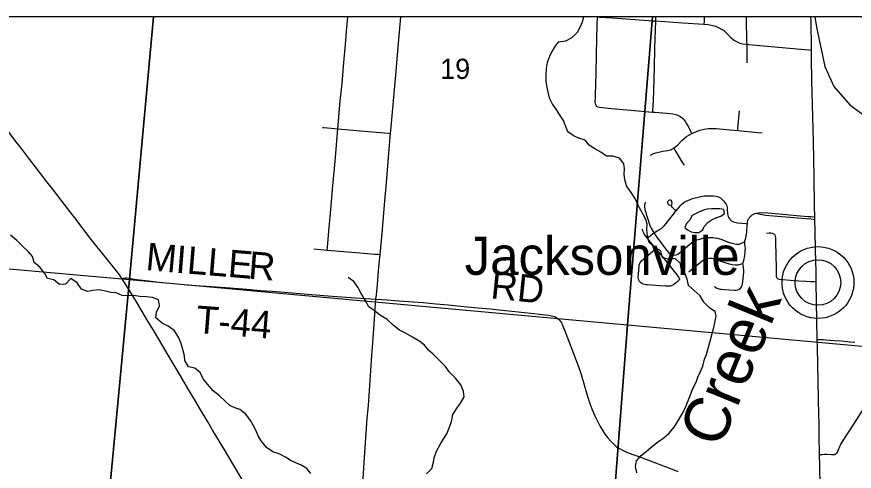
# Model space of a CAD drawing. Extents: x 0 to 34, y 0 to 22.
# Drawn here: x 5.08 to 6.814, y 19.958 to 20.9 of the extents above; entities that cross this region are included whole.
import ezdxf

# ---------------------------------------------------------------- set-up
doc = ezdxf.new("R2010")
doc.units = 0
for name, color, linetype in [('Default', 7, 'Continuous'), ('GM_X_City_Street', 7, 'Continuous'), ('GM_X_County_Road', 7, 'Continuous'), ('GM_X_Minor_Lake', 7, 'Continuous'), ('GM_X_Minor_River', 7, 'Continuous'), ('GM_X_Minor_River_Text', 7, 'Continuous'), ('GM_X_Rail_Line', 7, 'Continuous'), ('GM_X_Section', 7, 'Continuous'), ('GM_X_Section_Text', 7, 'Continuous'), ('GM_X_State_Route', 7, 'Continuous'), ('GM_X_Township_Road', 7, 'Continuous'), ('GM_X_Township_Road_Text', 7, 'Continuous'), ('GM_X_Unincorporated', 7, 'Continuous'), ('GM_X_Unincorporated_Location', 7, 'Continuous'), ('GM_X_Unincorporated_Text', 7, 'Continuous')]:
    doc.layers.add(name, color=color, linetype=linetype)

msp = doc.modelspace()

# ---------------------------------------------------------------- linework, layer by layer
at = {"layer": 'Default'}
for points in [[(5.3633, 20.9), (4.3798, 20.9), (4.3405, 20.4419), (5.3135, 20.3557)], [(6.3958, 20.9), (5.3633, 20.9), (5.3135, 20.3557), (6.3446, 20.2616)], [(7.4217, 20.9), (6.3958, 20.9), (6.3446, 20.2616), (7.3544, 20.1697)]]:
    msp.add_lwpolyline(points, close=True, dxfattribs=at)
at = {"layer": 'GM_X_City_Street'}
msp.add_lwpolyline([(8.7795, 20.9), (3.3961, 20.9)], dxfattribs=at)
at = {"layer": 'GM_X_County_Road'}
for points in [[(5.2974, 20.3579), (5.293, 20.3644), (5.2855, 20.3743), (5.2601, 20.4057), (5.2427, 20.4276), (5.2294, 20.4448), (5.2049, 20.4768), (5.1878, 20.4989), (5.1537, 20.5432), (5.1404, 20.5604), (5.1177, 20.5899), (5.1065, 20.6047), (5.0895, 20.627), (5.0782, 20.6418), (5.0442, 20.6861), (5.0329, 20.7009), (5.0045, 20.7378), (4.9874, 20.76), (4.9609, 20.7944), (4.9401, 20.8215), (4.9136, 20.856), (4.8967, 20.8782), (4.88, 20.9)], [(5.6162, 19.8252), (5.6044, 19.8451), (5.59, 19.8691), (5.5753, 19.8936), (5.5613, 19.917), (5.5516, 19.9329), (5.5181, 19.9889), (5.507, 20.0076), (5.4848, 20.0449), (5.4753, 20.0609), (5.4579, 20.0903), (5.4501, 20.1037), (5.4358, 20.1277), (5.4121, 20.1679), (5.3916, 20.2026), (5.3738, 20.2318), (5.3627, 20.2504), (5.3515, 20.2691), (5.3278, 20.3092), (5.3133, 20.3331), (5.3017, 20.3515), (5.2974, 20.3579)]]:
    msp.add_lwpolyline(points, dxfattribs=at)
at = {"layer": 'GM_X_Minor_Lake'}
for points in [[(6.5445, 20.4971), (6.5439, 20.5005), (6.5356, 20.5021), (6.5265, 20.5022), (6.5182, 20.5018), (6.5095, 20.5011), (6.5038, 20.5), (6.4951, 20.4967), (6.4867, 20.4926), (6.4784, 20.4881), (6.4734, 20.4794), (6.4665, 20.4715), (6.4634, 20.4632)], [(6.4634, 20.4632), (6.4687, 20.4582), (6.4762, 20.4544), (6.4838, 20.4528), (6.4917, 20.4531), (6.5001, 20.4587), (6.5028, 20.4652), (6.5115, 20.4742), (6.5199, 20.4798), (6.529, 20.4843), (6.5374, 20.4869), (6.5454, 20.4922), (6.5445, 20.4971)]]:
    msp.add_lwpolyline(points, dxfattribs=at)
at = {"layer": 'GM_X_Minor_River'}
for points in [[(6.2015, 20.8478), (6.2167, 20.8503), (6.2299, 20.857), (6.2406, 20.8679), (6.2471, 20.8796), (6.251, 20.8894), (6.2538, 20.9)], [(6.2015, 20.8478), (6.1955, 20.8406), (6.1877, 20.8278), (6.1827, 20.8176), (6.178, 20.8051), (6.1759, 20.7926), (6.1754, 20.7786), (6.1752, 20.7664), (6.1766, 20.7565), (6.1791, 20.7436), (6.1824, 20.7318), (6.1891, 20.7184), (6.1991, 20.7037)], [(6.4825, 20.333), (6.4705, 20.3433), (6.4683, 20.3532), (6.4646, 20.3661), (6.4556, 20.379), (6.4542, 20.3885), (6.4429, 20.3992), (6.43, 20.3971), (6.4168, 20.4009), (6.4131, 20.415), (6.4011, 20.4219), (6.3894, 20.4319), (6.3861, 20.4455), (6.3847, 20.4592), (6.3848, 20.4702), (6.3826, 20.4797), (6.3777, 20.4892), (6.3718, 20.4991), (6.3665, 20.5086), (6.3606, 20.5219), (6.352, 20.536), (6.3426, 20.5498), (6.3386, 20.5631), (6.3375, 20.5729), (6.3384, 20.5858), (6.3365, 20.5953), (6.3279, 20.6071), (6.314, 20.611), (6.3007, 20.6111), (6.2894, 20.6192), (6.2766, 20.6261), (6.2653, 20.6338), (6.2567, 20.6444), (6.2435, 20.6483), (6.2337, 20.6526), (6.2205, 20.6614), (6.212, 20.6847), (6.1991, 20.7037)], [(5.1809, 20.3459), (5.1683, 20.3453), (5.1567, 20.3549), (5.1438, 20.3577), (5.1382, 20.3681), (5.1278, 20.3811), (5.1161, 20.3907), (5.1125, 20.4033), (5.1042, 20.4129), (5.0918, 20.4244), (5.0802, 20.4367), (5.067, 20.4475)], [(5.6885, 19.9537), (5.6802, 19.9637), (5.6689, 19.971), (5.6591, 19.9753), (5.6481, 19.98), (5.6361, 19.9874), (5.6229, 19.9947), (5.6104, 19.9987), (5.5972, 20.0072), (5.5856, 20.0214), (5.58, 20.0317), (5.5748, 20.0432), (5.5697, 20.0535), (5.5637, 20.0634), (5.5544, 20.0764), (5.5416, 20.0865), (5.5317, 20.09), (5.5212, 20.0943), (5.5106, 20.1043), (5.4998, 20.1147), (5.4866, 20.1247), (5.4746, 20.1385), (5.466, 20.1496), (5.4593, 20.163), (5.4488, 20.1719), (5.4352, 20.1747), (5.4277, 20.1881), (5.4275, 20.1976), (5.4235, 20.2105), (5.4206, 20.2231), (5.415, 20.2361), (5.4068, 20.2495), (5.3937, 20.2591), (5.3808, 20.265), (5.3681, 20.2761), (5.3693, 20.2879), (5.3752, 20.3007), (5.3734, 20.3133), (5.3606, 20.318), (5.3477, 20.32), (5.3344, 20.3206), (5.3219, 20.3222), (5.3082, 20.3216), (5.2983, 20.3221), (5.2859, 20.328), (5.2745, 20.3289), (5.2612, 20.3321), (5.2495, 20.3341), (5.2369, 20.3327), (5.227, 20.3309), (5.2138, 20.3353), (5.2052, 20.3487), (5.192, 20.3575), (5.1809, 20.3459)], [(5.9285, 19.9528), (5.9393, 19.9641), (5.9429, 19.9769), (5.9441, 19.9864), (5.9492, 20), (5.9562, 20.0136), (5.9624, 20.0242), (5.9702, 20.0359), (5.9757, 20.0495), (5.98, 20.0616), (5.9828, 20.0756), (5.9914, 20.0896), (5.9983, 20.0997), (6.0065, 20.1122), (6.0051, 20.1236), (5.9992, 20.1377), (5.9883, 20.1511), (5.9752, 20.1646), (5.9677, 20.1753), (5.9546, 20.1884), (5.9418, 20.2011), (5.9321, 20.2095), (5.9242, 20.2195), (5.9144, 20.2268), (5.899, 20.2361), (5.885, 20.2443), (5.8722, 20.2505), (5.859, 20.2613), (5.8459, 20.2732), (5.8331, 20.2813), (5.8206, 20.291), (5.8086, 20.2987), (5.8015, 20.3125), (5.7922, 20.3281), (5.7863, 20.3396), (5.7781, 20.3511), (5.766, 20.36)], [(6.3635, 19.9553), (6.3606, 19.9679), (6.3633, 19.98), (6.3725, 19.9913), (6.382, 19.9984), (6.3927, 20.0078), (6.4071, 20.0195), (6.4166, 20.0255), (6.4299, 20.0364), (6.441, 20.05), (6.4502, 20.0639), (6.4575, 20.0771), (6.4636, 20.0892), (6.4694, 20.1025), (6.4748, 20.1165), (6.4795, 20.1301), (6.4864, 20.1429), (6.4898, 20.1531), (6.4948, 20.1637), (6.5002, 20.1762), (6.5041, 20.1902), (6.5076, 20.2004), (6.5154, 20.2277), (6.5197, 20.2436), (6.5232, 20.2564), (6.5259, 20.2697), (6.5282, 20.2799), (6.5257, 20.2894), (6.5151, 20.2963), (6.5024, 20.3089), (6.4949, 20.3215), (6.4825, 20.333)]]:
    msp.add_lwpolyline(points, dxfattribs=at)
at = {"layer": 'GM_X_Rail_Line'}
msp.add_lwpolyline([(6.7324, 20.9), (6.7356, 20.8782), (6.7526, 20.7966), (6.7718, 20.7557), (6.8044, 20.7173), (6.8622, 20.6751), (6.9522, 20.6227), (7.0305, 20.5814), (7.0655, 20.5646), (7.1111, 20.5457), (7.1549, 20.5338), (7.2362, 20.5176), (7.3199, 20.493), (7.4384, 20.4686), (7.5137, 20.4412), (7.5765, 20.4131), (7.6297, 20.3796), (7.7418, 20.2997), (7.7954, 20.2437), (7.8354, 20.1595), (7.8353, 20.1253), (7.8189, 20.0252), (7.6909, 19.3309), (7.6269, 18.9861)], dxfattribs=at)
at = {"layer": 'GM_X_Section'}
for points in [[(4.3405, 20.4419), (5.3135, 20.3557), (5.2197, 19.3596), (4.2088, 19.4458)], [(5.3135, 20.3557), (6.3446, 20.2616), (6.2677, 19.2667), (5.2197, 19.3596)], [(7.3544, 20.1697), (7.2676, 19.1705), (6.2677, 19.2667), (6.3446, 20.2616)]]:
    msp.add_lwpolyline(points, close=True, dxfattribs=at)
at = {"layer": 'GM_X_State_Route'}
for points in [[(6.7324, 20.4829), (6.7323, 20.4855), (6.7315, 20.5084), (6.7306, 20.5673), (6.7292, 20.6416), (6.7287, 20.6672), (6.7263, 20.7683), (6.7256, 20.8121), (6.7253, 20.8308), (6.7244, 20.8926), (6.7242, 20.9)], [(6.7421, 19.9928), (6.7414, 20.0331), (6.7411, 20.0619), (6.7408, 20.0734), (6.7398, 20.1097), (6.7376, 20.2155), (6.7373, 20.2305), (6.7363, 20.2705), (6.7348, 20.3491), (6.7348, 20.3509), (6.7347, 20.3715), (6.7334, 20.4172), (6.7327, 20.4547), (6.7324, 20.4802), (6.7324, 20.4829)], [(6.7427, 19.9639), (6.7426, 19.97), (6.7421, 19.9928)], [(6.7517, 19.8344), (6.7506, 19.8393), (6.7481, 19.8543), (6.7468, 19.8641), (6.7458, 19.8766), (6.744, 19.9054), (6.7427, 19.9639)]]:
    msp.add_lwpolyline(points, dxfattribs=at)
at = {"layer": 'GM_X_Township_Road'}
for p, q in [((6.2822, 20.8995), (6.2822, 20.9)), ((6.4029, 20.8914), (6.403, 20.9))]:
    msp.add_line(p, q, dxfattribs=at)
for points in [[(5.7447, 20.6676), (5.7498, 20.7247), (5.7533, 20.7618), (5.7571, 20.805), (5.7606, 20.8421), (5.7629, 20.8699), (5.7655, 20.9)], [(5.8538, 20.6581), (5.8543, 20.6644), (5.8645, 20.7787), (5.8674, 20.813), (5.8749, 20.9)], [(6.3964, 20.7018), (6.3512, 20.7057), (6.3107, 20.7094), (6.2867, 20.7118), (6.2838, 20.7124), (6.2811, 20.714), (6.2792, 20.7164), (6.2781, 20.7192), (6.2777, 20.7223), (6.2781, 20.7345), (6.2785, 20.7624), (6.2792, 20.781), (6.28, 20.8212), (6.2812, 20.8552), (6.2819, 20.883), (6.2822, 20.8995)], [(6.2822, 20.8995), (6.2869, 20.8992), (6.3125, 20.8976), (6.3966, 20.8918), (6.4029, 20.8914)], [(6.5032, 20.8848), (6.5035, 20.8901), (6.5041, 20.9)], [(6.5918, 20.843), (6.5917, 20.8492), (6.5906, 20.8942), (6.5905, 20.9)], [(6.3964, 20.7018), (6.3967, 20.7051), (6.3981, 20.7264), (6.3991, 20.7481), (6.4003, 20.7943), (6.4011, 20.8353), (6.4022, 20.8726), (6.4029, 20.8914)], [(6.4029, 20.8914), (6.4215, 20.8903), (6.4588, 20.8875), (6.5023, 20.8849), (6.5032, 20.8848)], [(6.5032, 20.8848), (6.5115, 20.8837), (6.5175, 20.8825), (6.5265, 20.8801), (6.5322, 20.8779), (6.5377, 20.8752), (6.5428, 20.8719), (6.5475, 20.868), (6.5585, 20.8569), (6.5633, 20.8528), (6.5659, 20.8509), (6.5713, 20.8477), (6.5742, 20.8464), (6.5772, 20.8453), (6.5803, 20.8445), (6.5834, 20.844), (6.5918, 20.843)], [(6.5918, 20.843), (6.5959, 20.8425), (6.6795, 20.8347), (6.7199, 20.8313), (6.7253, 20.8308)], [(6.5924, 20.8048), (6.5919, 20.8368), (6.5918, 20.843)], [(6.5727, 20.6644), (6.5731, 20.6699), (6.5742, 20.6827), (6.5761, 20.7051)], [(6.4775, 20.6581), (6.4746, 20.6638), (6.4692, 20.675), (6.4661, 20.6805), (6.4643, 20.683), (6.4623, 20.6854), (6.4601, 20.6876), (6.4578, 20.6896), (6.4553, 20.6915), (6.4527, 20.6932), (6.4499, 20.6946), (6.447, 20.6958), (6.4441, 20.6967), (6.438, 20.6978), (6.4256, 20.6993), (6.4008, 20.7014), (6.3964, 20.7018)], [(5.7131, 20.6704), (5.7162, 20.6702), (5.7378, 20.6682), (5.7447, 20.6676)], [(6.4775, 20.6581), (6.4855, 20.6617), (6.4942, 20.6648), (6.5002, 20.6664), (6.5062, 20.6676), (6.5124, 20.6684), (6.5185, 20.6687), (6.5278, 20.6685), (6.5493, 20.6666), (6.5727, 20.6644)], [(5.7228, 20.4162), (5.7233, 20.4219), (5.7261, 20.4559), (5.7306, 20.5084), (5.7338, 20.5424), (5.7375, 20.5857), (5.7405, 20.6165), (5.744, 20.6598), (5.7447, 20.6676)], [(5.7447, 20.6676), (5.7997, 20.6629), (5.8492, 20.6585), (5.8538, 20.6581)], [(5.8322, 20.4075), (5.8362, 20.4508), (5.842, 20.5189), (5.8454, 20.556), (5.8497, 20.6087), (5.8538, 20.6581)], [(6.4402, 20.6281), (6.4413, 20.6288), (6.4437, 20.6307), (6.4483, 20.6349), (6.457, 20.6436), (6.4616, 20.6477), (6.4665, 20.6515), (6.4716, 20.6549), (6.4775, 20.6581)], [(6.5727, 20.6644), (6.6139, 20.6604), (6.6231, 20.6593)], [(6.3919, 20.6129), (6.3971, 20.6158), (6.4032, 20.6179), (6.4172, 20.6212), (6.4274, 20.623), (6.4305, 20.6236), (6.4331, 20.6244), (6.436, 20.6256), (6.4387, 20.6271), (6.4402, 20.6281)], [(6.4623, 20.5926), (6.4605, 20.5951), (6.4556, 20.6028), (6.4477, 20.6157), (6.443, 20.6235), (6.4402, 20.6281)], [(6.3819, 20.5158), (6.3803, 20.5132), (6.3793, 20.5099), (6.3794, 20.5067), (6.3805, 20.5004), (6.3822, 20.4942), (6.3828, 20.4912), (6.3875, 20.4762), (6.3909, 20.4675), (6.3935, 20.4617), (6.3982, 20.4535), (6.3991, 20.4521)], [(6.445, 20.4979), (6.4425, 20.5), (6.4367, 20.5056), (6.4356, 20.5074), (6.4356, 20.5089), (6.4362, 20.511), (6.4367, 20.5135), (6.4361, 20.5166), (6.4354, 20.5184), (6.4336, 20.5198), (6.4313, 20.5201), (6.4293, 20.5194), (6.4283, 20.5181), (6.4275, 20.5168), (6.4272, 20.515), (6.4278, 20.513), (6.4287, 20.5115), (6.4305, 20.5097), (6.4324, 20.5094)], [(6.445, 20.4979), (6.4525, 20.5069), (6.455, 20.5097), (6.4578, 20.5124), (6.4617, 20.5155), (6.467, 20.5184), (6.4724, 20.5209), (6.479, 20.5232), (6.4877, 20.5258), (6.4962, 20.5276), (6.5033, 20.5286), (6.5095, 20.5291), (6.5157, 20.5292), (6.522, 20.5291), (6.528, 20.5281), (6.531, 20.5274), (6.534, 20.5264), (6.5366, 20.5248), (6.539, 20.5229), (6.5432, 20.5183)], [(6.5432, 20.5183), (6.5452, 20.5156), (6.547, 20.513), (6.5483, 20.5109), (6.5498, 20.5081), (6.5506, 20.5048), (6.5508, 20.5012), (6.5513, 20.4918), (6.5518, 20.4887), (6.5527, 20.4858), (6.5541, 20.483), (6.5559, 20.4804), (6.5581, 20.4782), (6.5607, 20.4765), (6.5635, 20.4752), (6.5665, 20.4742), (6.5722, 20.4732), (6.5812, 20.4722), (6.5891, 20.4714), (6.5927, 20.471)], [(6.3991, 20.4521), (6.4093, 20.4584), (6.4153, 20.4621), (6.4203, 20.4665), (6.4245, 20.4716), (6.437, 20.4877), (6.4438, 20.4964), (6.445, 20.4979)], [(6.5927, 20.471), (6.5931, 20.4752), (6.5937, 20.4782), (6.595, 20.4811), (6.5966, 20.4834), (6.5983, 20.4858), (6.6004, 20.4878), (6.6028, 20.4897), (6.6053, 20.4912), (6.608, 20.4922), (6.6109, 20.4928)], [(6.6109, 20.4928), (6.621, 20.4941), (6.635, 20.4936), (6.7177, 20.4862), (6.7239, 20.4859), (6.7323, 20.4855)], [(6.6109, 20.4928), (6.6197, 20.4907), (6.6303, 20.4891), (6.7055, 20.4827), (6.7243, 20.481), (6.7324, 20.4802)], [(6.5871, 20.4337), (6.5872, 20.4355), (6.5892, 20.4412), (6.591, 20.4504), (6.5914, 20.4535), (6.5916, 20.4566), (6.5923, 20.4659), (6.5927, 20.471)], [(6.3852, 20.4419), (6.3818, 20.4462), (6.3784, 20.4513), (6.377, 20.454), (6.3758, 20.4569), (6.3748, 20.4598)], [(6.3852, 20.4419), (6.3876, 20.4436), (6.3964, 20.4504), (6.3991, 20.4521)], [(6.3991, 20.4521), (6.405, 20.443), (6.4124, 20.4329), (6.4261, 20.4158), (6.4302, 20.411), (6.4327, 20.4089), (6.4356, 20.4073), (6.4388, 20.4064), (6.4421, 20.4062), (6.4454, 20.407), (6.4483, 20.4083), (6.4511, 20.4101), (6.4559, 20.4141), (6.4726, 20.4281), (6.4774, 20.4319), (6.4826, 20.4351), (6.4854, 20.4364), (6.4882, 20.4376), (6.4941, 20.4394), (6.5, 20.441), (6.5092, 20.4425), (6.5156, 20.4426), (6.5217, 20.4426), (6.5247, 20.4422), (6.5307, 20.4409), (6.5396, 20.4383), (6.5513, 20.4339), (6.5602, 20.4308), (6.5663, 20.4292), (6.57, 20.4285), (6.5727, 20.4287), (6.5759, 20.4291), (6.5791, 20.4301), (6.5818, 20.4313), (6.5871, 20.4337)], [(6.6319, 20.4517), (6.638, 20.4521), (6.6412, 20.4521), (6.6442, 20.4516), (6.647, 20.4503), (6.6491, 20.4481), (6.6503, 20.4453), (6.6506, 20.4422), (6.6509, 20.4306), (6.6516, 20.4081), (6.6521, 20.377), (6.6524, 20.3616), (6.6533, 20.3587), (6.6556, 20.3567), (6.6586, 20.3561), (6.6896, 20.3535), (6.6988, 20.3529), (6.714, 20.3519), (6.7233, 20.3514), (6.7303, 20.3511), (6.7348, 20.3509)], [(6.4032, 20.4196), (6.3895, 20.4365), (6.3852, 20.4419)], [(6.5834, 20.3884), (6.5837, 20.3902), (6.5852, 20.3951), (6.5874, 20.4047), (6.5882, 20.414), (6.5884, 20.4203), (6.5882, 20.4234), (6.5873, 20.4296), (6.587, 20.4326), (6.5871, 20.4337)], [(5.6947, 20.419), (5.7161, 20.4168), (5.7228, 20.4162)], [(5.7228, 20.4162), (5.7902, 20.4106), (5.821, 20.4081), (5.8272, 20.4078), (5.8322, 20.4075)], [(6.452, 20.3569), (6.4517, 20.3557), (6.4509, 20.3541), (6.4479, 20.3512), (6.4456, 20.3491), (6.4406, 20.3454), (6.438, 20.3438), (6.4349, 20.3422), (6.4324, 20.3417), (6.429, 20.3416), (6.4228, 20.3417), (6.4105, 20.3426), (6.3857, 20.3444), (6.3826, 20.3448), (6.3795, 20.3454), (6.3766, 20.3462), (6.3737, 20.3475), (6.3712, 20.3493), (6.3692, 20.3517), (6.3678, 20.3545), (6.367, 20.3575), (6.3667, 20.3606), (6.3668, 20.3675), (6.3682, 20.3823), (6.3685, 20.3856), (6.3696, 20.3889), (6.3709, 20.391), (6.3729, 20.3935), (6.3775, 20.3979), (6.3872, 20.406), (6.4002, 20.417), (6.4032, 20.4196)], [(6.452, 20.3569), (6.4516, 20.3583), (6.4506, 20.3602), (6.4478, 20.3643), (6.4208, 20.3981), (6.4032, 20.4196)], [(5.8236, 20.3151), (5.8244, 20.3239), (5.8266, 20.3455), (5.8291, 20.3734), (5.8316, 20.4012), (5.8322, 20.4075)], [(6.4711, 20.3713), (6.4854, 20.3832), (6.4949, 20.3911), (6.4997, 20.3949), (6.5023, 20.3964), (6.505, 20.3977), (6.5078, 20.3987), (6.5107, 20.3993), (6.5136, 20.3997), (6.5166, 20.3998), (6.5196, 20.3995), (6.5225, 20.3989), (6.5284, 20.3972), (6.537, 20.3939), (6.5458, 20.3908), (6.5548, 20.3882), (6.5609, 20.3869), (6.5671, 20.3861), (6.5703, 20.386), (6.5734, 20.3862), (6.5802, 20.3877), (6.5834, 20.3884)], [(6.5239, 20.3412), (6.5265, 20.3394), (6.5293, 20.3378), (6.5323, 20.3366), (6.5354, 20.3359), (6.5385, 20.3353), (6.5447, 20.3346), (6.5664, 20.3332), (6.5696, 20.3332), (6.5729, 20.3339), (6.5758, 20.3354), (6.5784, 20.3375), (6.5805, 20.3401), (6.5818, 20.3431), (6.5826, 20.3462), (6.5841, 20.3586), (6.585, 20.371), (6.5849, 20.3742), (6.5835, 20.3861), (6.5834, 20.3884)], [(5.2974, 20.3579), (5.3009, 20.3586), (5.3042, 20.3593), (5.307, 20.3591), (5.3278, 20.3556), (5.3524, 20.3526), (5.3802, 20.3495), (5.4049, 20.3472), (5.4327, 20.3448), (5.4605, 20.3426), (5.4729, 20.3416), (5.5131, 20.3387), (5.5564, 20.3353), (5.5843, 20.3331), (5.6091, 20.3311), (5.6988, 20.3235), (5.7327, 20.3209), (5.7714, 20.3181), (5.8127, 20.3158), (5.8236, 20.3151)], [(5.7972, 19.9427), (5.7995, 19.9768), (5.802, 20.0171), (5.8055, 20.068), (5.8078, 20.0946), (5.8146, 20.1875), (5.8177, 20.2341), (5.8203, 20.2744), (5.8227, 20.3053), (5.8236, 20.3151)], [(5.8236, 20.3151), (5.8469, 20.3135), (5.8712, 20.3117), (5.9213, 20.3076), (5.9475, 20.3053), (5.9741, 20.3028), (5.9927, 20.301), (6.0267, 20.2977), (6.0598, 20.2945), (6.0915, 20.2912), (6.144, 20.2857), (6.1687, 20.2831), (6.1808, 20.2818), (6.1873, 20.2805), (6.19, 20.2798), (6.1931, 20.2787), (6.1959, 20.2774), (6.1989, 20.2754), (6.2015, 20.2734), (6.2037, 20.2712), (6.2058, 20.2687), (6.2075, 20.266), (6.209, 20.2632), (6.2114, 20.2574), (6.2212, 20.2312), (6.2383, 20.1879), (6.2436, 20.1733), (6.2483, 20.1585), (6.2621, 20.1108), (6.2661, 20.099), (6.2705, 20.0875), (6.2767, 20.0733), (6.2822, 20.0622), (6.2881, 20.0513), (6.2926, 20.0432), (6.2976, 20.0354), (6.3031, 20.028), (6.3091, 20.021), (6.3172, 20.0129), (6.3217, 20.0091), (6.3249, 20.0069), (6.3291, 20.0045), (6.3337, 20.002), (6.3424, 19.9982), (6.3499, 19.9952), (6.3553, 19.9932), (6.3636, 19.9903), (6.3736, 19.9867), (6.3968, 19.978), (6.4223, 19.9681), (6.4366, 19.9625), (6.4484, 19.9576)], [(6.7998, 20.2262), (6.7876, 20.2275), (6.7719, 20.2286), (6.7557, 20.2301), (6.7498, 20.2305), (6.7453, 20.2306), (6.7396, 20.2305), (6.7373, 20.2305)], [(6.8153, 20.2251), (6.8039, 20.2257), (6.7998, 20.2262)], [(6.772, 19.993), (6.7727, 19.9932), (6.7737, 19.9935), (6.7747, 19.994), (6.7756, 19.9945), (6.7764, 19.9951), (6.7773, 19.9958), (6.7781, 19.9968), (6.7796, 19.9999), (6.7861, 20.0141), (6.7909, 20.0221), (6.8127, 20.0562), (6.8367, 20.0925)], [(6.7421, 19.9928), (6.7474, 19.9932), (6.7522, 19.9936), (6.7572, 19.9937), (6.7665, 19.9928), (6.7683, 19.9927), (6.7699, 19.9926), (6.7713, 19.9928), (6.772, 19.993)]]:
    msp.add_lwpolyline(points, dxfattribs=at)
at = {"layer": 'GM_X_Unincorporated'}
for radius in [0.0744, 0.0472]:
    msp.add_circle((6.7387, 20.3493), radius, dxfattribs=at)
at = {"layer": 'GM_X_Unincorporated_Location'}
msp.add_line((6.7387, 20.3493), (6.7387, 20.3493), dxfattribs=at)

# ---------------------------------------------------------------- texts
at = {"layer": 'GM_X_Minor_River_Text'}
msp.add_text('Creek', height=0.09471, rotation=67.7292, dxfattribs=at).set_placement((6.5364, 20.0032))
at = {"layer": 'GM_X_Section_Text'}
msp.add_text('19', height=0.04186, rotation=0, dxfattribs=at).set_placement((5.9564, 20.7711))
at = {"layer": 'GM_X_Township_Road_Text'}
for s, height, rotation, p in [('M', 0.0568, 354.67, (5.3455, 20.3756)), ('I', 0.0568, 355.3686, (5.4077, 20.3698)), ('L', 0.0568, 355.3535, (5.4309, 20.368)), ('L', 0.0568, 355.3535, (5.4733, 20.3645)), ('E', 0.0568, 355.3535, (5.5157, 20.3611)), ('R', 0.0568, 355.3564, (5.558, 20.3576)), ('RD', 0.05682, 354.1363, (6.0595, 20.3167)), ('T-44', 0.05682, 355.5221, (5.4495, 20.2452))]:
    msp.add_text(s, height=height, rotation=rotation, dxfattribs=at).set_placement(p)
at = {"layer": 'GM_X_Unincorporated_Text'}
msp.add_text('Jacksonville', height=0.078977, rotation=0, dxfattribs=at).set_placement((6.0072, 20.3652))

doc.saveas('drawing.dxf')
